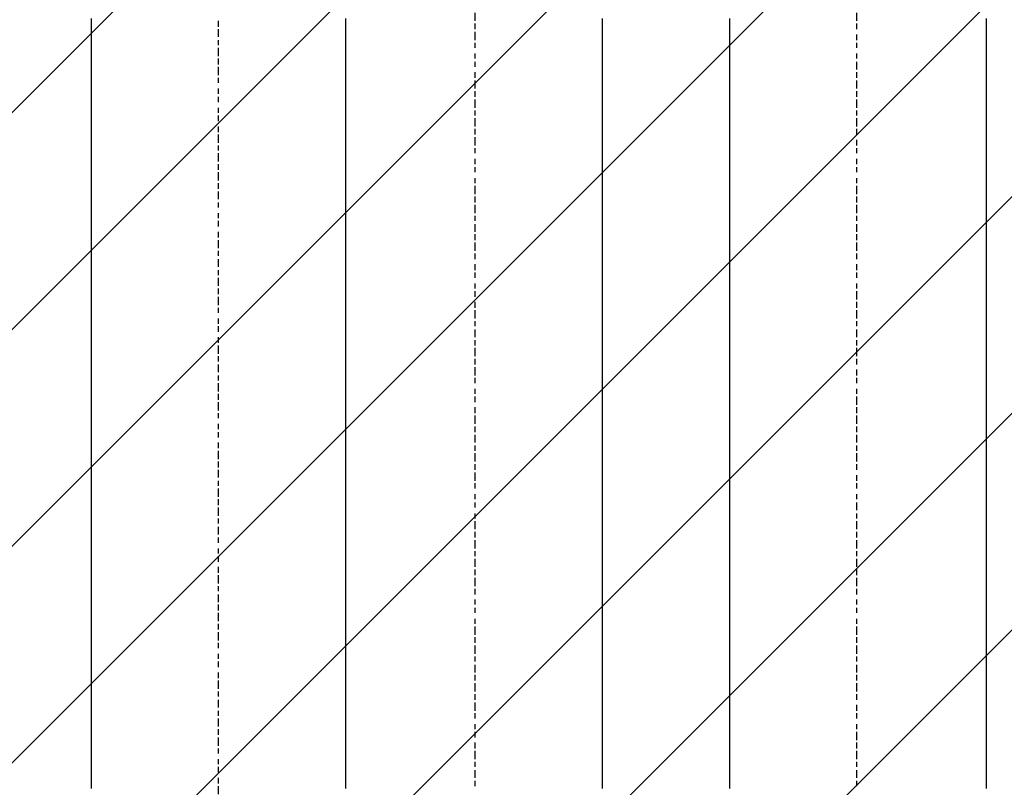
# Model space of a CAD drawing. Extents: x 997 to 109698, y 921 to 94021.
# Tile 646 of 656: x 26924 to 28466, y 54612 to 55814. Entities that reach past the tile are written whole.
import ezdxf

# ---------------------------------------------------------------- set-up
doc = ezdxf.new("R2010")
doc.units = 0
doc.header["$MEASUREMENT"] = 0
doc.layers.add('12', color=7, linetype='CONTINUOUS')
doc.layers.add('28', color=7, linetype='CONTINUOUS')

msp = doc.modelspace()

# ---------------------------------------------------------------- linework, layer by layer
at = {"layer": '12', "color": 1}
for p, q in [((27637.630503, 55811.563401), (27637.630503, 55824.563401)), ((28234.630503, 55824.563401), (28234.630503, 55811.563401)), ((27235.630503, 55802.563401), (27235.630503, 55811.563401)), ((27637.630503, 55798.563401), (27637.630503, 55807.563401)), ((28234.630503, 55807.563401), (28234.630503, 55798.563401)), ((27235.630503, 55786.563401), (27235.630503, 55798.563401)), ((27637.630503, 55781.563401), (27637.630503, 55794.563401)), ((28234.630503, 55790.563401), (28234.630503, 55781.563401)), ((27235.630503, 55773.563401), (27235.630503, 55781.563401)), ((27637.630503, 55769.563401), (27637.630503, 55777.563401)), ((28234.630503, 55777.563401), (28234.630503, 55769.563401)), ((27235.630503, 55756.563401), (27235.630503, 55769.563401)), ((27637.630503, 55752.563401), (27637.630503, 55760.563401)), ((28234.630503, 55760.563401), (28234.630503, 55752.563401)), ((27235.630503, 55743.563401), (27235.630503, 55752.563401)), ((27637.630503, 55739.563401), (27637.630503, 55747.563401)), ((28234.630503, 55747.563401), (28234.630503, 55735.563401)), ((27235.630503, 55726.563401), (27235.630503, 55739.563401)), ((27637.630503, 55722.563401), (27637.630503, 55731.563401)), ((28234.630503, 55731.563401), (28234.630503, 55722.563401)), ((27235.630503, 55714.563401), (27235.630503, 55722.563401)), ((27637.630503, 55705.563401), (27637.630503, 55718.563401)), ((28234.630503, 55718.563401), (28234.630503, 55705.563401)), ((27235.630503, 55697.563401), (27235.630503, 55705.563401)), ((27637.630503, 55692.563401), (27637.630503, 55701.563401)), ((28234.630503, 55701.563401), (28234.630503, 55692.563401)), ((27235.630503, 55684.563401), (27235.630503, 55692.563401)), ((27637.630503, 55675.563401), (27637.630503, 55688.563401)), ((28234.630503, 55688.563401), (28234.630503, 55675.563401)), ((27235.630503, 55667.563401), (27235.630503, 55675.563401)), ((27235.630503, 55654.563401), (27235.630503, 55663.563401)), ((27637.630503, 55663.563401), (27637.630503, 55671.563401)), ((28234.630503, 55671.563401), (28234.630503, 55663.563401)), ((27637.630503, 55646.563401), (27637.630503, 55659.563401)), ((28234.630503, 55659.563401), (28234.630503, 55646.563401)), ((27235.630503, 55637.563401), (27235.630503, 55646.563401)), ((27235.630503, 55620.563401), (27235.630503, 55633.563401)), ((27637.630503, 55633.563401), (27637.630503, 55642.563401)), ((28234.630503, 55642.563401), (28234.630503, 55633.563401)), ((27637.630503, 55616.563401), (27637.630503, 55629.563401)), ((28234.630503, 55625.563401), (28234.630503, 55616.563401)), ((27235.630503, 55608.563401), (27235.630503, 55616.563401)), ((27235.630503, 55591.563401), (27235.630503, 55604.563401)), ((27637.630503, 55604.563401), (27637.630503, 55612.563401)), ((28234.630503, 55612.563401), (28234.630503, 55604.563401)), ((27235.630503, 55578.563401), (27235.630503, 55587.563401)), ((27637.630503, 55587.563401), (27637.630503, 55595.563401)), ((28234.630503, 55595.563401), (28234.630503, 55587.563401)), ((27235.630503, 55561.563401), (27235.630503, 55574.563401)), ((27637.630503, 55574.563401), (27637.630503, 55582.563401)), ((28234.630503, 55582.563401), (28234.630503, 55574.563401)), ((27235.630503, 55548.563401), (27235.630503, 55557.563401)), ((27637.630503, 55557.563401), (27637.630503, 55565.563401)), ((28234.630503, 55565.563401), (28234.630503, 55557.563401)), ((27235.630503, 55532.563401), (27235.630503, 55544.563401)), ((27637.630503, 55540.563401), (27637.630503, 55553.563401)), ((28234.630503, 55553.563401), (28234.630503, 55540.563401)), ((27235.630503, 55519.563401), (27235.630503, 55527.563401)), ((27637.630503, 55527.563401), (27637.630503, 55536.563401)), ((28234.630503, 55536.563401), (28234.630503, 55527.563401)), ((27235.630503, 55502.563401), (27235.630503, 55510.563401)), ((27637.630503, 55510.563401), (27637.630503, 55523.563401)), ((28234.630503, 55523.563401), (28234.630503, 55510.563401)), ((27235.630503, 55489.563401), (27235.630503, 55498.563401)), ((27637.630503, 55498.563401), (27637.630503, 55506.563401)), ((28234.630503, 55506.563401), (28234.630503, 55498.563401)), ((27235.630503, 55472.563401), (27235.630503, 55481.563401)), ((27637.630503, 55481.563401), (27637.630503, 55493.563401)), ((28234.630503, 55493.563401), (28234.630503, 55481.563401)), ((27235.630503, 55455.563401), (27235.630503, 55468.563401)), ((27637.630503, 55468.563401), (27637.630503, 55477.563401)), ((27637.630503, 55451.563401), (27637.630503, 55464.563401)), ((28234.630503, 55477.563401), (28234.630503, 55468.563401)), ((28234.630503, 55464.563401), (28234.630503, 55451.563401)), ((27235.630503, 55443.563401), (27235.630503, 55451.563401)), ((27637.630503, 55438.563401), (27637.630503, 55447.563401)), ((28234.630503, 55447.563401), (28234.630503, 55438.563401)), ((27235.630503, 55426.563401), (27235.630503, 55438.563401)), ((27235.630503, 55413.563401), (27235.630503, 55421.563401)), ((27637.630503, 55421.563401), (27637.630503, 55430.563401)), ((27637.630503, 55409.563401), (27637.630503, 55417.563401)), ((28234.630503, 55430.563401), (28234.630503, 55421.563401)), ((28234.630503, 55417.563401), (28234.630503, 55409.563401)), ((27235.630503, 55396.563401), (27235.630503, 55409.563401)), ((27235.630503, 55383.563401), (27235.630503, 55392.563401)), ((27637.630503, 55392.563401), (27637.630503, 55400.563401)), ((27637.630503, 55379.563401), (27637.630503, 55388.563401)), ((28234.630503, 55400.563401), (28234.630503, 55392.563401)), ((28234.630503, 55388.563401), (28234.630503, 55375.563401)), ((27235.630503, 55366.563401), (27235.630503, 55379.563401)), ((27637.630503, 55362.563401), (27637.630503, 55371.563401)), ((28234.630503, 55371.563401), (28234.630503, 55362.563401)), ((27235.630503, 55354.563401), (27235.630503, 55362.563401)), ((27637.630503, 55345.563401), (27637.630503, 55358.563401)), ((28234.630503, 55358.563401), (28234.630503, 55345.563401)), ((27235.630503, 55337.563401), (27235.630503, 55345.563401)), ((27637.630503, 55333.563401), (27637.630503, 55341.563401)), ((28234.630503, 55341.563401), (28234.630503, 55333.563401)), ((27235.630503, 55324.563401), (27235.630503, 55333.563401)), ((27637.630503, 55316.563401), (27637.630503, 55328.563401)), ((28234.630503, 55328.563401), (28234.630503, 55316.563401)), ((27235.630503, 55307.563401), (27235.630503, 55316.563401)), ((27637.630503, 55303.563401), (27637.630503, 55311.563401)), ((28234.630503, 55311.563401), (28234.630503, 55303.563401)), ((27235.630503, 55290.563401), (27235.630503, 55303.563401)), ((27637.630503, 55286.563401), (27637.630503, 55299.563401)), ((28234.630503, 55299.563401), (28234.630503, 55286.563401)), ((27235.630503, 55278.563401), (27235.630503, 55286.563401)), ((27637.630503, 55273.563401), (27637.630503, 55282.563401)), ((28234.630503, 55282.563401), (28234.630503, 55273.563401)), ((27235.630503, 55261.563401), (27235.630503, 55273.563401)), ((27637.630503, 55256.563401), (27637.630503, 55269.563401)), ((28234.630503, 55265.563401), (28234.630503, 55256.563401)), ((27235.630503, 55248.563401), (27235.630503, 55256.563401)), ((27637.630503, 55244.563401), (27637.630503, 55252.563401)), ((28234.630503, 55252.563401), (28234.630503, 55244.563401)), ((27235.630503, 55231.563401), (27235.630503, 55244.563401)), ((27637.630503, 55227.563401), (27637.630503, 55235.563401)), ((28234.630503, 55235.563401), (28234.630503, 55227.563401)), ((27235.630503, 55218.563401), (27235.630503, 55227.563401)), ((27637.630503, 55214.563401), (27637.630503, 55223.563401)), ((28234.630503, 55223.563401), (28234.630503, 55210.563401)), ((27235.630503, 55201.563401), (27235.630503, 55214.563401)), ((27637.630503, 55197.563401), (27637.630503, 55206.563401)), ((28234.630503, 55206.563401), (28234.630503, 55197.563401)), ((27235.630503, 55189.563401), (27235.630503, 55197.563401)), ((27637.630503, 55180.563401), (27637.630503, 55193.563401)), ((28234.630503, 55193.563401), (28234.630503, 55180.563401)), ((27235.630503, 55172.563401), (27235.630503, 55180.563401)), ((27637.630503, 55167.563401), (27637.630503, 55176.563401)), ((28234.630503, 55176.563401), (28234.630503, 55167.563401)), ((27235.630503, 55159.563401), (27235.630503, 55167.563401)), ((27637.630503, 55151.563401), (27637.630503, 55163.563401)), ((28234.630503, 55163.563401), (28234.630503, 55151.563401)), ((27235.630503, 55142.563401), (27235.630503, 55151.563401)), ((27637.630503, 55138.563401), (27637.630503, 55146.563401)), ((28234.630503, 55146.563401), (28234.630503, 55138.563401)), ((27235.630503, 55125.563401), (27235.630503, 55138.563401)), ((27637.630503, 55121.563401), (27637.630503, 55134.563401)), ((28234.630503, 55134.563401), (28234.630503, 55121.563401)), ((27235.630503, 55112.563401), (27235.630503, 55121.563401)), ((27235.630503, 55096.563401), (27235.630503, 55108.563401)), ((27637.630503, 55108.563401), (27637.630503, 55117.563401)), ((28234.630503, 55117.563401), (28234.630503, 55108.563401)), ((27637.630503, 55091.563401), (27637.630503, 55104.563401)), ((28234.630503, 55100.563401), (28234.630503, 55091.563401)), ((27235.630503, 55083.563401), (27235.630503, 55091.563401)), ((27235.630503, 55066.563401), (27235.630503, 55079.563401)), ((27637.630503, 55079.563401), (27637.630503, 55087.563401)), ((28234.630503, 55087.563401), (28234.630503, 55079.563401)), ((27235.630503, 55053.563401), (27235.630503, 55062.563401)), ((27637.630503, 55062.563401), (27637.630503, 55070.563401)), ((28234.630503, 55070.563401), (28234.630503, 55062.563401)), ((27235.630503, 55036.563401), (27235.630503, 55049.563401)), ((27637.630503, 55049.563401), (27637.630503, 55057.563401)), ((28234.630503, 55057.563401), (28234.630503, 55045.563401)), ((27235.630503, 55024.563401), (27235.630503, 55032.563401)), ((27637.630503, 55032.563401), (27637.630503, 55040.563401)), ((28234.630503, 55040.563401), (28234.630503, 55032.563401)), ((27235.630503, 55007.563401), (27235.630503, 55019.563401)), ((27637.630503, 55015.563401), (27637.630503, 55028.563401)), ((28234.630503, 55028.563401), (28234.630503, 55015.563401)), ((27235.630503, 54994.563401), (27235.630503, 55002.563401)), ((27637.630503, 55002.563401), (27637.630503, 55011.563401)), ((28234.630503, 55011.563401), (28234.630503, 55002.563401)), ((27235.630503, 54977.563401), (27235.630503, 54985.563401)), ((27637.630503, 54985.563401), (27637.630503, 54998.563401)), ((28234.630503, 54998.563401), (28234.630503, 54985.563401)), ((27235.630503, 54964.563401), (27235.630503, 54973.563401)), ((27637.630503, 54973.563401), (27637.630503, 54981.563401)), ((28234.630503, 54981.563401), (28234.630503, 54973.563401)), ((27235.630503, 54947.563401), (27235.630503, 54956.563401)), ((27637.630503, 54956.563401), (27637.630503, 54969.563401)), ((28234.630503, 54969.563401), (28234.630503, 54956.563401)), ((27235.630503, 54930.563401), (27235.630503, 54943.563401)), ((27637.630503, 54943.563401), (27637.630503, 54952.563401)), ((27637.630503, 54926.563401), (27637.630503, 54939.563401)), ((28234.630503, 54952.563401), (28234.630503, 54943.563401)), ((28234.630503, 54939.563401), (28234.630503, 54926.563401)), ((27235.630503, 54918.563401), (27235.630503, 54926.563401)), ((27235.630503, 54901.563401), (27235.630503, 54913.563401)), ((27637.630503, 54913.563401), (27637.630503, 54922.563401)), ((28234.630503, 54922.563401), (28234.630503, 54913.563401)), ((27235.630503, 54888.563401), (27235.630503, 54897.563401)), ((27637.630503, 54897.563401), (27637.630503, 54905.563401)), ((27637.630503, 54884.563401), (27637.630503, 54892.563401)), ((28234.630503, 54905.563401), (28234.630503, 54897.563401)), ((28234.630503, 54892.563401), (28234.630503, 54884.563401)), ((27235.630503, 54871.563401), (27235.630503, 54884.563401)), ((27235.630503, 54858.563401), (27235.630503, 54867.563401)), ((27637.630503, 54867.563401), (27637.630503, 54875.563401)), ((27637.630503, 54850.563401), (27637.630503, 54863.563401)), ((28234.630503, 54875.563401), (28234.630503, 54867.563401)), ((28234.630503, 54863.563401), (28234.630503, 54850.563401)), ((27235.630503, 54841.563401), (27235.630503, 54854.563401)), ((27637.630503, 54837.563401), (27637.630503, 54846.563401)), ((28234.630503, 54846.563401), (28234.630503, 54837.563401)), ((27235.630503, 54829.563401), (27235.630503, 54837.563401)), ((27637.630503, 54820.563401), (27637.630503, 54833.563401)), ((28234.630503, 54833.563401), (28234.630503, 54820.563401)), ((27235.630503, 54812.563401), (27235.630503, 54820.563401)), ((27637.630503, 54808.563401), (27637.630503, 54816.563401)), ((28234.630503, 54816.563401), (28234.630503, 54808.563401)), ((27235.630503, 54799.563401), (27235.630503, 54808.563401)), ((27637.630503, 54791.563401), (27637.630503, 54803.563401)), ((28234.630503, 54803.563401), (28234.630503, 54791.563401)), ((27235.630503, 54782.563401), (27235.630503, 54791.563401)), ((27637.630503, 54778.563401), (27637.630503, 54787.563401)), ((28234.630503, 54787.563401), (28234.630503, 54778.563401)), ((27235.630503, 54765.563401), (27235.630503, 54778.563401)), ((27637.630503, 54761.563401), (27637.630503, 54774.563401)), ((28234.630503, 54774.563401), (28234.630503, 54761.563401)), ((27235.630503, 54753.563401), (27235.630503, 54761.563401)), ((27637.630503, 54748.563401), (27637.630503, 54757.563401)), ((28234.630503, 54757.563401), (28234.630503, 54748.563401)), ((27235.630503, 54736.563401), (27235.630503, 54748.563401)), ((27637.630503, 54731.563401), (27637.630503, 54744.563401)), ((28234.630503, 54740.563401), (28234.630503, 54731.563401)), ((27235.630503, 54723.563401), (27235.630503, 54731.563401)), ((27637.630503, 54719.563401), (27637.630503, 54727.563401)), ((28234.630503, 54727.563401), (28234.630503, 54719.563401)), ((27235.630503, 54706.563401), (27235.630503, 54719.563401)), ((27637.630503, 54702.563401), (27637.630503, 54710.563401)), ((28234.630503, 54710.563401), (28234.630503, 54702.563401)), ((27235.630503, 54693.563401), (27235.630503, 54702.563401)), ((27637.630503, 54689.563401), (27637.630503, 54698.563401)), ((28234.630503, 54698.563401), (28234.630503, 54685.563401)), ((27235.630503, 54676.563401), (27235.630503, 54689.563401)), ((27637.630503, 54672.563401), (27637.630503, 54681.563401)), ((28234.630503, 54681.563401), (28234.630503, 54672.563401)), ((27235.630503, 54664.563401), (27235.630503, 54672.563401)), ((27637.630503, 54655.563401), (27637.630503, 54668.563401)), ((28234.630503, 54668.563401), (28234.630503, 54655.563401)), ((27235.630503, 54647.563401), (27235.630503, 54655.563401)), ((27637.630503, 54643.563401), (27637.630503, 54651.563401)), ((28234.630503, 54651.563401), (28234.630503, 54643.563401)), ((27235.630503, 54634.563401), (27235.630503, 54643.563401)), ((27637.630503, 54626.563401), (27637.630503, 54638.563401)), ((28234.630503, 54638.563401), (28234.630503, 54626.563401)), ((27235.630503, 54617.563401), (27235.630503, 54626.563401)), ((27637.630503, 54613.563401), (27637.630503, 54621.563401)), ((28234.630503, 54621.563401), (28234.630503, 54613.563401)), ((27235.630503, 54600.563401), (27235.630503, 54613.563401))]:
    msp.add_line(p, q, dxfattribs=at)
at = {"layer": '12', "color": 5}
for p, q in [((27036.630503, 55807.563401), (27036.630503, 55815.563401)), ((27036.630503, 55798.563401), (27036.630503, 55807.563401)), ((27434.630503, 55807.563401), (27434.630503, 55815.563401)), ((27434.630503, 55798.563401), (27434.630503, 55807.563401)), ((27836.630503, 55807.563401), (27836.630503, 55815.563401)), ((27836.630503, 55798.563401), (27836.630503, 55807.563401)), ((28035.630503, 55815.563401), (28035.630503, 55807.563401)), ((28035.630503, 55807.563401), (28035.630503, 55798.563401)), ((28437.630503, 55815.563401), (28437.630503, 55807.563401)), ((28437.630503, 55807.563401), (28437.630503, 55798.563401)), ((27036.630503, 55786.563401), (27036.630503, 55798.563401)), ((27434.630503, 55786.563401), (27434.630503, 55798.563401)), ((27836.630503, 55786.563401), (27836.630503, 55798.563401)), ((28035.630503, 55798.563401), (28035.630503, 55786.563401)), ((28437.630503, 55798.563401), (28437.630503, 55786.563401)), ((27036.630503, 55777.563401), (27036.630503, 55786.563401)), ((27036.630503, 55769.563401), (27036.630503, 55777.563401)), ((27434.630503, 55777.563401), (27434.630503, 55786.563401)), ((27434.630503, 55769.563401), (27434.630503, 55777.563401)), ((27836.630503, 55777.563401), (27836.630503, 55786.563401)), ((27836.630503, 55769.563401), (27836.630503, 55777.563401)), ((28035.630503, 55786.563401), (28035.630503, 55777.563401)), ((28035.630503, 55777.563401), (28035.630503, 55769.563401)), ((28437.630503, 55786.563401), (28437.630503, 55777.563401)), ((28437.630503, 55777.563401), (28437.630503, 55769.563401)), ((27036.630503, 55756.563401), (27036.630503, 55769.563401)), ((27036.630503, 55747.563401), (27036.630503, 55756.563401)), ((27434.630503, 55756.563401), (27434.630503, 55769.563401)), ((27434.630503, 55747.563401), (27434.630503, 55756.563401)), ((27836.630503, 55756.563401), (27836.630503, 55769.563401)), ((27836.630503, 55747.563401), (27836.630503, 55756.563401)), ((28035.630503, 55769.563401), (28035.630503, 55756.563401)), ((28035.630503, 55756.563401), (28035.630503, 55747.563401)), ((28437.630503, 55769.563401), (28437.630503, 55756.563401)), ((28437.630503, 55756.563401), (28437.630503, 55747.563401)), ((27036.630503, 55739.563401), (27036.630503, 55747.563401)), ((27434.630503, 55739.563401), (27434.630503, 55747.563401)), ((27836.630503, 55739.563401), (27836.630503, 55747.563401)), ((28035.630503, 55747.563401), (28035.630503, 55739.563401)), ((28437.630503, 55747.563401), (28437.630503, 55735.563401)), ((27036.630503, 55726.563401), (27036.630503, 55739.563401)), ((27036.630503, 55718.563401), (27036.630503, 55726.563401)), ((27434.630503, 55726.563401), (27434.630503, 55739.563401)), ((27434.630503, 55718.563401), (27434.630503, 55726.563401)), ((27836.630503, 55726.563401), (27836.630503, 55739.563401)), ((27836.630503, 55718.563401), (27836.630503, 55726.563401)), ((28035.630503, 55739.563401), (28035.630503, 55726.563401)), ((28035.630503, 55726.563401), (28035.630503, 55718.563401)), ((28437.630503, 55735.563401), (28437.630503, 55726.563401)), ((28437.630503, 55726.563401), (28437.630503, 55718.563401)), ((27036.630503, 55709.563401), (27036.630503, 55718.563401)), ((27434.630503, 55705.563401), (27434.630503, 55718.563401)), ((27836.630503, 55705.563401), (27836.630503, 55718.563401)), ((28035.630503, 55718.563401), (28035.630503, 55705.563401)), ((28437.630503, 55718.563401), (28437.630503, 55705.563401)), ((27036.630503, 55697.563401), (27036.630503, 55709.563401)), ((27036.630503, 55688.563401), (27036.630503, 55697.563401)), ((27434.630503, 55697.563401), (27434.630503, 55705.563401)), ((27434.630503, 55688.563401), (27434.630503, 55697.563401)), ((27836.630503, 55697.563401), (27836.630503, 55705.563401)), ((27836.630503, 55688.563401), (27836.630503, 55697.563401)), ((28035.630503, 55705.563401), (28035.630503, 55697.563401)), ((28035.630503, 55697.563401), (28035.630503, 55688.563401)), ((28437.630503, 55705.563401), (28437.630503, 55697.563401)), ((28437.630503, 55697.563401), (28437.630503, 55688.563401)), ((27036.630503, 55675.563401), (27036.630503, 55688.563401)), ((27434.630503, 55675.563401), (27434.630503, 55688.563401)), ((27836.630503, 55675.563401), (27836.630503, 55688.563401)), ((28035.630503, 55688.563401), (28035.630503, 55675.563401)), ((28437.630503, 55688.563401), (28437.630503, 55675.563401)), ((27036.630503, 55667.563401), (27036.630503, 55675.563401)), ((27036.630503, 55659.563401), (27036.630503, 55667.563401)), ((27434.630503, 55667.563401), (27434.630503, 55675.563401)), ((27434.630503, 55659.563401), (27434.630503, 55667.563401)), ((27836.630503, 55667.563401), (27836.630503, 55675.563401)), ((27836.630503, 55659.563401), (27836.630503, 55667.563401)), ((28035.630503, 55675.563401), (28035.630503, 55667.563401)), ((28035.630503, 55667.563401), (28035.630503, 55659.563401)), ((28437.630503, 55675.563401), (28437.630503, 55667.563401)), ((28437.630503, 55667.563401), (28437.630503, 55659.563401)), ((27036.630503, 55646.563401), (27036.630503, 55659.563401)), ((27434.630503, 55646.563401), (27434.630503, 55659.563401)), ((27836.630503, 55646.563401), (27836.630503, 55659.563401)), ((28035.630503, 55659.563401), (28035.630503, 55646.563401)), ((28437.630503, 55659.563401), (28437.630503, 55646.563401)), ((27036.630503, 55637.563401), (27036.630503, 55646.563401)), ((27036.630503, 55629.563401), (27036.630503, 55637.563401)), ((27434.630503, 55637.563401), (27434.630503, 55646.563401)), ((27434.630503, 55629.563401), (27434.630503, 55637.563401)), ((27836.630503, 55637.563401), (27836.630503, 55646.563401)), ((27836.630503, 55629.563401), (27836.630503, 55637.563401)), ((28035.630503, 55646.563401), (28035.630503, 55637.563401)), ((28035.630503, 55637.563401), (28035.630503, 55629.563401)), ((28437.630503, 55646.563401), (28437.630503, 55637.563401)), ((28437.630503, 55637.563401), (28437.630503, 55625.563401)), ((27036.630503, 55616.563401), (27036.630503, 55629.563401)), ((27434.630503, 55616.563401), (27434.630503, 55629.563401)), ((27836.630503, 55616.563401), (27836.630503, 55629.563401)), ((28035.630503, 55629.563401), (28035.630503, 55616.563401)), ((28437.630503, 55625.563401), (28437.630503, 55616.563401)), ((27036.630503, 55608.563401), (27036.630503, 55616.563401)), ((27036.630503, 55599.563401), (27036.630503, 55608.563401)), ((27434.630503, 55608.563401), (27434.630503, 55616.563401)), ((27434.630503, 55595.563401), (27434.630503, 55608.563401)), ((27836.630503, 55608.563401), (27836.630503, 55616.563401)), ((27836.630503, 55595.563401), (27836.630503, 55608.563401)), ((28035.630503, 55616.563401), (28035.630503, 55608.563401)), ((28035.630503, 55608.563401), (28035.630503, 55595.563401)), ((28437.630503, 55616.563401), (28437.630503, 55608.563401)), ((28437.630503, 55608.563401), (28437.630503, 55595.563401)), ((27036.630503, 55587.563401), (27036.630503, 55599.563401)), ((27036.630503, 55578.563401), (27036.630503, 55587.563401)), ((27434.630503, 55587.563401), (27434.630503, 55595.563401)), ((27434.630503, 55578.563401), (27434.630503, 55587.563401)), ((27836.630503, 55587.563401), (27836.630503, 55595.563401)), ((27836.630503, 55578.563401), (27836.630503, 55587.563401)), ((28035.630503, 55595.563401), (28035.630503, 55587.563401)), ((28035.630503, 55587.563401), (28035.630503, 55578.563401)), ((28437.630503, 55595.563401), (28437.630503, 55587.563401)), ((28437.630503, 55587.563401), (28437.630503, 55578.563401)), ((27036.630503, 55565.563401), (27036.630503, 55578.563401)), ((27434.630503, 55565.563401), (27434.630503, 55578.563401)), ((27836.630503, 55565.563401), (27836.630503, 55578.563401)), ((28035.630503, 55578.563401), (28035.630503, 55565.563401)), ((28437.630503, 55578.563401), (28437.630503, 55565.563401)), ((27036.630503, 55557.563401), (27036.630503, 55565.563401)), ((27036.630503, 55548.563401), (27036.630503, 55557.563401)), ((27434.630503, 55557.563401), (27434.630503, 55565.563401)), ((27434.630503, 55548.563401), (27434.630503, 55557.563401)), ((27836.630503, 55557.563401), (27836.630503, 55565.563401)), ((27836.630503, 55548.563401), (27836.630503, 55557.563401)), ((28035.630503, 55565.563401), (28035.630503, 55557.563401)), ((28035.630503, 55557.563401), (28035.630503, 55548.563401)), ((28437.630503, 55565.563401), (28437.630503, 55557.563401)), ((28437.630503, 55557.563401), (28437.630503, 55548.563401)), ((27036.630503, 55536.563401), (27036.630503, 55548.563401)), ((27434.630503, 55536.563401), (27434.630503, 55548.563401)), ((27836.630503, 55536.563401), (27836.630503, 55548.563401)), ((28035.630503, 55548.563401), (28035.630503, 55536.563401)), ((28437.630503, 55548.563401), (28437.630503, 55536.563401)), ((27036.630503, 55527.563401), (27036.630503, 55536.563401)), ((27036.630503, 55519.563401), (27036.630503, 55527.563401)), ((27434.630503, 55527.563401), (27434.630503, 55536.563401)), ((27434.630503, 55519.563401), (27434.630503, 55527.563401)), ((27836.630503, 55527.563401), (27836.630503, 55536.563401)), ((27836.630503, 55519.563401), (27836.630503, 55527.563401)), ((28035.630503, 55536.563401), (28035.630503, 55527.563401)), ((28035.630503, 55527.563401), (28035.630503, 55519.563401)), ((28437.630503, 55536.563401), (28437.630503, 55527.563401)), ((28437.630503, 55527.563401), (28437.630503, 55515.563401)), ((27036.630503, 55506.563401), (27036.630503, 55519.563401)), ((27434.630503, 55506.563401), (27434.630503, 55519.563401)), ((27836.630503, 55506.563401), (27836.630503, 55519.563401)), ((28035.630503, 55519.563401), (28035.630503, 55506.563401)), ((28437.630503, 55515.563401), (28437.630503, 55506.563401)), ((27036.630503, 55498.563401), (27036.630503, 55506.563401)), ((27036.630503, 55489.563401), (27036.630503, 55498.563401)), ((27434.630503, 55498.563401), (27434.630503, 55506.563401)), ((27434.630503, 55489.563401), (27434.630503, 55498.563401)), ((27836.630503, 55498.563401), (27836.630503, 55506.563401)), ((27836.630503, 55485.563401), (27836.630503, 55498.563401)), ((28035.630503, 55506.563401), (28035.630503, 55498.563401)), ((28035.630503, 55498.563401), (28035.630503, 55485.563401)), ((28437.630503, 55506.563401), (28437.630503, 55498.563401)), ((28437.630503, 55498.563401), (28437.630503, 55485.563401)), ((27036.630503, 55477.563401), (27036.630503, 55489.563401)), ((27434.630503, 55477.563401), (27434.630503, 55489.563401)), ((27836.630503, 55477.563401), (27836.630503, 55485.563401)), ((28035.630503, 55485.563401), (28035.630503, 55477.563401)), ((28437.630503, 55485.563401), (28437.630503, 55477.563401)), ((27036.630503, 55468.563401), (27036.630503, 55477.563401)), ((27036.630503, 55455.563401), (27036.630503, 55468.563401)), ((27434.630503, 55468.563401), (27434.630503, 55477.563401)), ((27434.630503, 55455.563401), (27434.630503, 55468.563401)), ((27836.630503, 55468.563401), (27836.630503, 55477.563401)), ((27836.630503, 55455.563401), (27836.630503, 55468.563401)), ((28035.630503, 55477.563401), (28035.630503, 55468.563401)), ((28035.630503, 55468.563401), (28035.630503, 55455.563401)), ((28437.630503, 55477.563401), (28437.630503, 55468.563401)), ((28437.630503, 55468.563401), (28437.630503, 55455.563401)), ((27036.630503, 55447.563401), (27036.630503, 55455.563401)), ((27036.630503, 55438.563401), (27036.630503, 55447.563401)), ((27434.630503, 55447.563401), (27434.630503, 55455.563401)), ((27434.630503, 55438.563401), (27434.630503, 55447.563401)), ((27836.630503, 55447.563401), (27836.630503, 55455.563401)), ((27836.630503, 55438.563401), (27836.630503, 55447.563401)), ((28035.630503, 55455.563401), (28035.630503, 55447.563401)), ((28035.630503, 55447.563401), (28035.630503, 55438.563401)), ((28437.630503, 55455.563401), (28437.630503, 55447.563401)), ((28437.630503, 55447.563401), (28437.630503, 55438.563401)), ((27036.630503, 55426.563401), (27036.630503, 55438.563401)), ((27434.630503, 55426.563401), (27434.630503, 55438.563401)), ((27836.630503, 55426.563401), (27836.630503, 55438.563401)), ((28035.630503, 55438.563401), (28035.630503, 55426.563401)), ((28437.630503, 55438.563401), (28437.630503, 55426.563401)), ((27036.630503, 55417.563401), (27036.630503, 55426.563401)), ((27036.630503, 55409.563401), (27036.630503, 55417.563401)), ((27434.630503, 55417.563401), (27434.630503, 55426.563401)), ((27434.630503, 55409.563401), (27434.630503, 55417.563401)), ((27836.630503, 55417.563401), (27836.630503, 55426.563401)), ((27836.630503, 55409.563401), (27836.630503, 55417.563401)), ((28035.630503, 55426.563401), (28035.630503, 55417.563401)), ((28035.630503, 55417.563401), (28035.630503, 55409.563401)), ((28437.630503, 55426.563401), (28437.630503, 55417.563401)), ((28437.630503, 55417.563401), (28437.630503, 55409.563401)), ((27036.630503, 55396.563401), (27036.630503, 55409.563401)), ((27434.630503, 55396.563401), (27434.630503, 55409.563401)), ((27836.630503, 55396.563401), (27836.630503, 55409.563401)), ((28035.630503, 55409.563401), (28035.630503, 55396.563401)), ((28437.630503, 55409.563401), (28437.630503, 55396.563401)), ((27036.630503, 55388.563401), (27036.630503, 55396.563401)), ((27036.630503, 55379.563401), (27036.630503, 55388.563401)), ((27434.630503, 55388.563401), (27434.630503, 55396.563401)), ((27434.630503, 55379.563401), (27434.630503, 55388.563401)), ((27836.630503, 55388.563401), (27836.630503, 55396.563401)), ((27836.630503, 55375.563401), (27836.630503, 55388.563401)), ((28035.630503, 55396.563401), (28035.630503, 55388.563401)), ((28035.630503, 55388.563401), (28035.630503, 55375.563401)), ((28437.630503, 55396.563401), (28437.630503, 55388.563401)), ((28437.630503, 55388.563401), (28437.630503, 55375.563401)), ((27036.630503, 55366.563401), (27036.630503, 55379.563401)), ((27434.630503, 55366.563401), (27434.630503, 55379.563401)), ((27836.630503, 55366.563401), (27836.630503, 55375.563401)), ((28035.630503, 55375.563401), (28035.630503, 55366.563401)), ((28437.630503, 55375.563401), (28437.630503, 55366.563401)), ((27036.630503, 55358.563401), (27036.630503, 55366.563401)), ((27036.630503, 55345.563401), (27036.630503, 55358.563401)), ((27434.630503, 55358.563401), (27434.630503, 55366.563401)), ((27434.630503, 55345.563401), (27434.630503, 55358.563401)), ((27836.630503, 55358.563401), (27836.630503, 55366.563401)), ((27836.630503, 55345.563401), (27836.630503, 55358.563401)), ((28035.630503, 55366.563401), (28035.630503, 55358.563401)), ((28035.630503, 55358.563401), (28035.630503, 55345.563401)), ((28437.630503, 55366.563401), (28437.630503, 55358.563401)), ((28437.630503, 55358.563401), (28437.630503, 55345.563401)), ((27036.630503, 55337.563401), (27036.630503, 55345.563401)), ((27434.630503, 55337.563401), (27434.630503, 55345.563401)), ((27836.630503, 55337.563401), (27836.630503, 55345.563401)), ((28035.630503, 55345.563401), (28035.630503, 55337.563401)), ((28437.630503, 55345.563401), (28437.630503, 55337.563401)), ((27036.630503, 55328.563401), (27036.630503, 55337.563401)), ((27036.630503, 55316.563401), (27036.630503, 55328.563401)), ((27434.630503, 55328.563401), (27434.630503, 55337.563401)), ((27434.630503, 55316.563401), (27434.630503, 55328.563401)), ((27836.630503, 55328.563401), (27836.630503, 55337.563401)), ((27836.630503, 55316.563401), (27836.630503, 55328.563401)), ((28035.630503, 55337.563401), (28035.630503, 55328.563401)), ((28035.630503, 55328.563401), (28035.630503, 55316.563401)), ((28437.630503, 55337.563401), (28437.630503, 55328.563401)), ((28437.630503, 55328.563401), (28437.630503, 55316.563401)), ((27036.630503, 55307.563401), (27036.630503, 55316.563401)), ((27434.630503, 55307.563401), (27434.630503, 55316.563401)), ((27836.630503, 55307.563401), (27836.630503, 55316.563401)), ((28035.630503, 55316.563401), (28035.630503, 55307.563401)), ((28437.630503, 55316.563401), (28437.630503, 55307.563401)), ((27036.630503, 55299.563401), (27036.630503, 55307.563401)), ((27036.630503, 55286.563401), (27036.630503, 55299.563401)), ((27434.630503, 55299.563401), (27434.630503, 55307.563401)), ((27434.630503, 55286.563401), (27434.630503, 55299.563401)), ((27836.630503, 55299.563401), (27836.630503, 55307.563401)), ((27836.630503, 55286.563401), (27836.630503, 55299.563401)), ((28035.630503, 55307.563401), (28035.630503, 55299.563401)), ((28035.630503, 55299.563401), (28035.630503, 55286.563401)), ((28437.630503, 55307.563401), (28437.630503, 55299.563401)), ((28437.630503, 55299.563401), (28437.630503, 55286.563401)), ((27036.630503, 55278.563401), (27036.630503, 55286.563401)), ((27036.630503, 55269.563401), (27036.630503, 55278.563401)), ((27434.630503, 55278.563401), (27434.630503, 55286.563401)), ((27434.630503, 55269.563401), (27434.630503, 55278.563401)), ((27836.630503, 55278.563401), (27836.630503, 55286.563401)), ((27836.630503, 55269.563401), (27836.630503, 55278.563401)), ((28035.630503, 55286.563401), (28035.630503, 55278.563401)), ((28035.630503, 55278.563401), (28035.630503, 55265.563401)), ((28437.630503, 55286.563401), (28437.630503, 55278.563401)), ((28437.630503, 55278.563401), (28437.630503, 55265.563401)), ((27036.630503, 55256.563401), (27036.630503, 55269.563401)), ((27434.630503, 55256.563401), (27434.630503, 55269.563401)), ((27836.630503, 55256.563401), (27836.630503, 55269.563401)), ((28035.630503, 55265.563401), (28035.630503, 55256.563401)), ((28437.630503, 55265.563401), (28437.630503, 55256.563401)), ((27036.630503, 55248.563401), (27036.630503, 55256.563401)), ((27036.630503, 55235.563401), (27036.630503, 55248.563401)), ((27434.630503, 55248.563401), (27434.630503, 55256.563401)), ((27434.630503, 55235.563401), (27434.630503, 55248.563401)), ((27836.630503, 55248.563401), (27836.630503, 55256.563401)), ((27836.630503, 55235.563401), (27836.630503, 55248.563401)), ((28035.630503, 55256.563401), (28035.630503, 55248.563401)), ((28035.630503, 55248.563401), (28035.630503, 55235.563401)), ((28437.630503, 55256.563401), (28437.630503, 55248.563401)), ((28437.630503, 55248.563401), (28437.630503, 55235.563401)), ((27036.630503, 55227.563401), (27036.630503, 55235.563401)), ((27434.630503, 55227.563401), (27434.630503, 55235.563401)), ((27836.630503, 55227.563401), (27836.630503, 55235.563401)), ((28035.630503, 55235.563401), (28035.630503, 55227.563401)), ((28437.630503, 55235.563401), (28437.630503, 55227.563401)), ((27036.630503, 55218.563401), (27036.630503, 55227.563401)), ((27036.630503, 55206.563401), (27036.630503, 55218.563401)), ((27434.630503, 55218.563401), (27434.630503, 55227.563401)), ((27434.630503, 55206.563401), (27434.630503, 55218.563401)), ((27836.630503, 55218.563401), (27836.630503, 55227.563401)), ((27836.630503, 55206.563401), (27836.630503, 55218.563401)), ((28035.630503, 55227.563401), (28035.630503, 55218.563401)), ((28035.630503, 55218.563401), (28035.630503, 55206.563401)), ((28437.630503, 55227.563401), (28437.630503, 55218.563401)), ((28437.630503, 55218.563401), (28437.630503, 55206.563401)), ((27036.630503, 55197.563401), (27036.630503, 55206.563401)), ((27434.630503, 55197.563401), (27434.630503, 55206.563401)), ((27836.630503, 55197.563401), (27836.630503, 55206.563401)), ((28035.630503, 55206.563401), (28035.630503, 55197.563401)), ((28437.630503, 55206.563401), (28437.630503, 55197.563401)), ((27036.630503, 55189.563401), (27036.630503, 55197.563401)), ((27036.630503, 55176.563401), (27036.630503, 55189.563401)), ((27434.630503, 55189.563401), (27434.630503, 55197.563401)), ((27434.630503, 55176.563401), (27434.630503, 55189.563401)), ((27836.630503, 55189.563401), (27836.630503, 55197.563401)), ((27836.630503, 55176.563401), (27836.630503, 55189.563401)), ((28035.630503, 55197.563401), (28035.630503, 55189.563401)), ((28035.630503, 55189.563401), (28035.630503, 55176.563401)), ((28437.630503, 55197.563401), (28437.630503, 55189.563401)), ((28437.630503, 55189.563401), (28437.630503, 55176.563401)), ((27036.630503, 55167.563401), (27036.630503, 55176.563401)), ((27434.630503, 55167.563401), (27434.630503, 55176.563401)), ((27836.630503, 55167.563401), (27836.630503, 55176.563401)), ((28035.630503, 55176.563401), (28035.630503, 55167.563401)), ((28437.630503, 55176.563401), (28437.630503, 55167.563401)), ((27036.630503, 55159.563401), (27036.630503, 55167.563401)), ((27036.630503, 55146.563401), (27036.630503, 55159.563401)), ((27434.630503, 55159.563401), (27434.630503, 55167.563401)), ((27434.630503, 55146.563401), (27434.630503, 55159.563401)), ((27836.630503, 55159.563401), (27836.630503, 55167.563401)), ((27836.630503, 55146.563401), (27836.630503, 55159.563401)), ((28035.630503, 55167.563401), (28035.630503, 55155.563401)), ((28035.630503, 55155.563401), (28035.630503, 55146.563401)), ((28437.630503, 55167.563401), (28437.630503, 55155.563401)), ((28437.630503, 55155.563401), (28437.630503, 55146.563401)), ((27036.630503, 55138.563401), (27036.630503, 55146.563401)), ((27434.630503, 55138.563401), (27434.630503, 55146.563401)), ((27836.630503, 55138.563401), (27836.630503, 55146.563401)), ((28035.630503, 55146.563401), (28035.630503, 55138.563401)), ((28437.630503, 55146.563401), (28437.630503, 55138.563401)), ((27036.630503, 55129.563401), (27036.630503, 55138.563401)), ((27036.630503, 55117.563401), (27036.630503, 55129.563401)), ((27434.630503, 55125.563401), (27434.630503, 55138.563401)), ((27434.630503, 55117.563401), (27434.630503, 55125.563401)), ((27836.630503, 55125.563401), (27836.630503, 55138.563401)), ((27836.630503, 55117.563401), (27836.630503, 55125.563401)), ((28035.630503, 55138.563401), (28035.630503, 55125.563401)), ((28035.630503, 55125.563401), (28035.630503, 55117.563401)), ((28437.630503, 55138.563401), (28437.630503, 55125.563401)), ((28437.630503, 55125.563401), (28437.630503, 55117.563401)), ((27036.630503, 55108.563401), (27036.630503, 55117.563401)), ((27036.630503, 55096.563401), (27036.630503, 55108.563401)), ((27434.630503, 55108.563401), (27434.630503, 55117.563401)), ((27434.630503, 55096.563401), (27434.630503, 55108.563401)), ((27836.630503, 55108.563401), (27836.630503, 55117.563401)), ((27836.630503, 55096.563401), (27836.630503, 55108.563401)), ((28035.630503, 55117.563401), (28035.630503, 55108.563401)), ((28035.630503, 55108.563401), (28035.630503, 55096.563401)), ((28437.630503, 55117.563401), (28437.630503, 55108.563401)), ((28437.630503, 55108.563401), (28437.630503, 55096.563401)), ((27036.630503, 55087.563401), (27036.630503, 55096.563401)), ((27434.630503, 55087.563401), (27434.630503, 55096.563401)), ((27836.630503, 55087.563401), (27836.630503, 55096.563401)), ((28035.630503, 55096.563401), (28035.630503, 55087.563401)), ((28437.630503, 55096.563401), (28437.630503, 55087.563401)), ((27036.630503, 55079.563401), (27036.630503, 55087.563401)), ((27036.630503, 55066.563401), (27036.630503, 55079.563401)), ((27434.630503, 55079.563401), (27434.630503, 55087.563401)), ((27434.630503, 55066.563401), (27434.630503, 55079.563401)), ((27836.630503, 55079.563401), (27836.630503, 55087.563401)), ((27836.630503, 55066.563401), (27836.630503, 55079.563401)), ((28035.630503, 55087.563401), (28035.630503, 55079.563401)), ((28035.630503, 55079.563401), (28035.630503, 55066.563401)), ((28437.630503, 55087.563401), (28437.630503, 55079.563401)), ((28437.630503, 55079.563401), (28437.630503, 55066.563401)), ((27036.630503, 55057.563401), (27036.630503, 55066.563401)), ((27434.630503, 55057.563401), (27434.630503, 55066.563401)), ((27836.630503, 55057.563401), (27836.630503, 55066.563401)), ((28035.630503, 55066.563401), (28035.630503, 55057.563401)), ((28437.630503, 55066.563401), (28437.630503, 55057.563401)), ((27036.630503, 55049.563401), (27036.630503, 55057.563401)), ((27036.630503, 55036.563401), (27036.630503, 55049.563401)), ((27434.630503, 55049.563401), (27434.630503, 55057.563401)), ((27434.630503, 55036.563401), (27434.630503, 55049.563401)), ((27836.630503, 55049.563401), (27836.630503, 55057.563401)), ((27836.630503, 55036.563401), (27836.630503, 55049.563401)), ((28035.630503, 55057.563401), (28035.630503, 55049.563401)), ((28035.630503, 55049.563401), (28035.630503, 55036.563401)), ((28437.630503, 55057.563401), (28437.630503, 55045.563401)), ((27036.630503, 55028.563401), (27036.630503, 55036.563401)), ((27434.630503, 55028.563401), (27434.630503, 55036.563401)), ((27836.630503, 55028.563401), (27836.630503, 55036.563401)), ((28035.630503, 55036.563401), (28035.630503, 55028.563401)), ((28437.630503, 55045.563401), (28437.630503, 55036.563401)), ((28437.630503, 55036.563401), (28437.630503, 55028.563401)), ((27036.630503, 55019.563401), (27036.630503, 55028.563401)), ((27036.630503, 55007.563401), (27036.630503, 55019.563401)), ((27434.630503, 55015.563401), (27434.630503, 55028.563401)), ((27836.630503, 55015.563401), (27836.630503, 55028.563401)), ((28035.630503, 55028.563401), (28035.630503, 55015.563401)), ((28437.630503, 55028.563401), (28437.630503, 55015.563401)), ((27036.630503, 54998.563401), (27036.630503, 55007.563401)), ((27434.630503, 55007.563401), (27434.630503, 55015.563401)), ((27434.630503, 54998.563401), (27434.630503, 55007.563401)), ((27836.630503, 55007.563401), (27836.630503, 55015.563401)), ((27836.630503, 54998.563401), (27836.630503, 55007.563401)), ((28035.630503, 55015.563401), (28035.630503, 55007.563401)), ((28035.630503, 55007.563401), (28035.630503, 54998.563401)), ((28437.630503, 55015.563401), (28437.630503, 55007.563401)), ((28437.630503, 55007.563401), (28437.630503, 54998.563401)), ((27036.630503, 54985.563401), (27036.630503, 54998.563401)), ((27036.630503, 54977.563401), (27036.630503, 54985.563401)), ((27434.630503, 54985.563401), (27434.630503, 54998.563401)), ((27434.630503, 54977.563401), (27434.630503, 54985.563401)), ((27836.630503, 54985.563401), (27836.630503, 54998.563401)), ((27836.630503, 54977.563401), (27836.630503, 54985.563401)), ((28035.630503, 54998.563401), (28035.630503, 54985.563401)), ((28035.630503, 54985.563401), (28035.630503, 54977.563401)), ((28437.630503, 54998.563401), (28437.630503, 54985.563401)), ((28437.630503, 54985.563401), (28437.630503, 54977.563401)), ((27036.630503, 54969.563401), (27036.630503, 54977.563401)), ((27434.630503, 54969.563401), (27434.630503, 54977.563401)), ((27836.630503, 54969.563401), (27836.630503, 54977.563401)), ((28035.630503, 54977.563401), (28035.630503, 54969.563401)), ((28437.630503, 54977.563401), (28437.630503, 54969.563401)), ((27036.630503, 54956.563401), (27036.630503, 54969.563401)), ((27036.630503, 54947.563401), (27036.630503, 54956.563401)), ((27434.630503, 54956.563401), (27434.630503, 54969.563401)), ((27434.630503, 54947.563401), (27434.630503, 54956.563401)), ((27836.630503, 54956.563401), (27836.630503, 54969.563401)), ((27836.630503, 54947.563401), (27836.630503, 54956.563401)), ((28035.630503, 54969.563401), (28035.630503, 54956.563401)), ((28035.630503, 54956.563401), (28035.630503, 54947.563401)), ((28437.630503, 54969.563401), (28437.630503, 54956.563401)), ((28437.630503, 54956.563401), (28437.630503, 54947.563401)), ((27036.630503, 54939.563401), (27036.630503, 54947.563401)), ((27036.630503, 54926.563401), (27036.630503, 54939.563401)), ((27434.630503, 54939.563401), (27434.630503, 54947.563401)), ((27434.630503, 54926.563401), (27434.630503, 54939.563401)), ((27836.630503, 54939.563401), (27836.630503, 54947.563401)), ((27836.630503, 54926.563401), (27836.630503, 54939.563401)), ((28035.630503, 54947.563401), (28035.630503, 54939.563401)), ((28035.630503, 54939.563401), (28035.630503, 54926.563401)), ((28437.630503, 54947.563401), (28437.630503, 54935.563401)), ((27036.630503, 54918.563401), (27036.630503, 54926.563401)), ((27434.630503, 54918.563401), (27434.630503, 54926.563401)), ((27836.630503, 54918.563401), (27836.630503, 54926.563401)), ((28035.630503, 54926.563401), (28035.630503, 54918.563401)), ((28437.630503, 54935.563401), (28437.630503, 54926.563401)), ((28437.630503, 54926.563401), (28437.630503, 54918.563401)), ((27036.630503, 54909.563401), (27036.630503, 54918.563401)), ((27036.630503, 54897.563401), (27036.630503, 54909.563401)), ((27434.630503, 54909.563401), (27434.630503, 54918.563401)), ((27434.630503, 54897.563401), (27434.630503, 54909.563401)), ((27836.630503, 54905.563401), (27836.630503, 54918.563401)), ((28035.630503, 54918.563401), (28035.630503, 54905.563401)), ((28437.630503, 54918.563401), (28437.630503, 54905.563401)), ((27036.630503, 54888.563401), (27036.630503, 54897.563401)), ((27434.630503, 54888.563401), (27434.630503, 54897.563401)), ((27836.630503, 54897.563401), (27836.630503, 54905.563401)), ((27836.630503, 54888.563401), (27836.630503, 54897.563401)), ((28035.630503, 54905.563401), (28035.630503, 54897.563401)), ((28035.630503, 54897.563401), (28035.630503, 54888.563401)), ((28437.630503, 54905.563401), (28437.630503, 54897.563401)), ((28437.630503, 54897.563401), (28437.630503, 54888.563401)), ((27036.630503, 54875.563401), (27036.630503, 54888.563401)), ((27434.630503, 54875.563401), (27434.630503, 54888.563401)), ((27836.630503, 54875.563401), (27836.630503, 54888.563401)), ((28035.630503, 54888.563401), (28035.630503, 54875.563401)), ((28437.630503, 54888.563401), (28437.630503, 54875.563401)), ((27036.630503, 54867.563401), (27036.630503, 54875.563401)), ((27036.630503, 54858.563401), (27036.630503, 54867.563401)), ((27434.630503, 54867.563401), (27434.630503, 54875.563401)), ((27434.630503, 54858.563401), (27434.630503, 54867.563401)), ((27836.630503, 54867.563401), (27836.630503, 54875.563401)), ((27836.630503, 54858.563401), (27836.630503, 54867.563401)), ((28035.630503, 54875.563401), (28035.630503, 54867.563401)), ((28035.630503, 54867.563401), (28035.630503, 54858.563401)), ((28437.630503, 54875.563401), (28437.630503, 54867.563401)), ((28437.630503, 54867.563401), (28437.630503, 54858.563401)), ((27036.630503, 54846.563401), (27036.630503, 54858.563401)), ((27036.630503, 54837.563401), (27036.630503, 54846.563401)), ((27434.630503, 54846.563401), (27434.630503, 54858.563401)), ((27434.630503, 54837.563401), (27434.630503, 54846.563401)), ((27836.630503, 54846.563401), (27836.630503, 54858.563401)), ((27836.630503, 54837.563401), (27836.630503, 54846.563401)), ((28035.630503, 54858.563401), (28035.630503, 54846.563401)), ((28035.630503, 54846.563401), (28035.630503, 54837.563401)), ((28437.630503, 54858.563401), (28437.630503, 54846.563401)), ((28437.630503, 54846.563401), (28437.630503, 54837.563401)), ((27036.630503, 54829.563401), (27036.630503, 54837.563401)), ((27434.630503, 54829.563401), (27434.630503, 54837.563401)), ((27836.630503, 54829.563401), (27836.630503, 54837.563401)), ((28035.630503, 54837.563401), (28035.630503, 54829.563401)), ((28437.630503, 54837.563401), (28437.630503, 54829.563401)), ((27036.630503, 54816.563401), (27036.630503, 54829.563401)), ((27036.630503, 54808.563401), (27036.630503, 54816.563401)), ((27434.630503, 54816.563401), (27434.630503, 54829.563401)), ((27434.630503, 54808.563401), (27434.630503, 54816.563401)), ((27836.630503, 54816.563401), (27836.630503, 54829.563401)), ((27836.630503, 54808.563401), (27836.630503, 54816.563401)), ((28035.630503, 54829.563401), (28035.630503, 54816.563401)), ((28035.630503, 54816.563401), (28035.630503, 54808.563401)), ((28437.630503, 54829.563401), (28437.630503, 54816.563401)), ((28437.630503, 54816.563401), (28437.630503, 54808.563401)), ((27036.630503, 54799.563401), (27036.630503, 54808.563401)), ((27434.630503, 54799.563401), (27434.630503, 54808.563401)), ((27836.630503, 54795.563401), (27836.630503, 54808.563401)), ((28035.630503, 54808.563401), (28035.630503, 54795.563401)), ((28437.630503, 54808.563401), (28437.630503, 54795.563401)), ((27036.630503, 54787.563401), (27036.630503, 54799.563401)), ((27036.630503, 54778.563401), (27036.630503, 54787.563401)), ((27434.630503, 54787.563401), (27434.630503, 54799.563401)), ((27434.630503, 54778.563401), (27434.630503, 54787.563401)), ((27836.630503, 54787.563401), (27836.630503, 54795.563401)), ((27836.630503, 54778.563401), (27836.630503, 54787.563401)), ((28035.630503, 54795.563401), (28035.630503, 54787.563401)), ((28035.630503, 54787.563401), (28035.630503, 54778.563401)), ((28437.630503, 54795.563401), (28437.630503, 54787.563401)), ((28437.630503, 54787.563401), (28437.630503, 54778.563401)), ((27036.630503, 54765.563401), (27036.630503, 54778.563401)), ((27434.630503, 54765.563401), (27434.630503, 54778.563401)), ((27836.630503, 54765.563401), (27836.630503, 54778.563401)), ((28035.630503, 54778.563401), (28035.630503, 54765.563401)), ((28437.630503, 54778.563401), (28437.630503, 54765.563401)), ((27036.630503, 54757.563401), (27036.630503, 54765.563401)), ((27036.630503, 54748.563401), (27036.630503, 54757.563401)), ((27434.630503, 54757.563401), (27434.630503, 54765.563401)), ((27434.630503, 54748.563401), (27434.630503, 54757.563401)), ((27836.630503, 54757.563401), (27836.630503, 54765.563401)), ((27836.630503, 54748.563401), (27836.630503, 54757.563401)), ((28035.630503, 54765.563401), (28035.630503, 54757.563401)), ((28035.630503, 54757.563401), (28035.630503, 54748.563401)), ((28437.630503, 54765.563401), (28437.630503, 54757.563401)), ((28437.630503, 54757.563401), (28437.630503, 54748.563401)), ((27036.630503, 54736.563401), (27036.630503, 54748.563401)), ((27434.630503, 54736.563401), (27434.630503, 54748.563401)), ((27836.630503, 54736.563401), (27836.630503, 54748.563401)), ((28035.630503, 54748.563401), (28035.630503, 54736.563401)), ((28437.630503, 54748.563401), (28437.630503, 54736.563401)), ((27036.630503, 54727.563401), (27036.630503, 54736.563401)), ((27036.630503, 54719.563401), (27036.630503, 54727.563401)), ((27434.630503, 54727.563401), (27434.630503, 54736.563401)), ((27434.630503, 54719.563401), (27434.630503, 54727.563401)), ((27836.630503, 54727.563401), (27836.630503, 54736.563401)), ((27836.630503, 54719.563401), (27836.630503, 54727.563401)), ((28035.630503, 54736.563401), (28035.630503, 54727.563401)), ((28035.630503, 54727.563401), (28035.630503, 54719.563401)), ((28437.630503, 54736.563401), (28437.630503, 54727.563401)), ((28437.630503, 54727.563401), (28437.630503, 54719.563401)), ((27036.630503, 54706.563401), (27036.630503, 54719.563401)), ((27434.630503, 54706.563401), (27434.630503, 54719.563401)), ((27836.630503, 54706.563401), (27836.630503, 54719.563401)), ((28035.630503, 54719.563401), (28035.630503, 54706.563401)), ((28437.630503, 54719.563401), (28437.630503, 54706.563401)), ((27036.630503, 54698.563401), (27036.630503, 54706.563401)), ((27036.630503, 54689.563401), (27036.630503, 54698.563401)), ((27434.630503, 54698.563401), (27434.630503, 54706.563401)), ((27434.630503, 54689.563401), (27434.630503, 54698.563401)), ((27836.630503, 54698.563401), (27836.630503, 54706.563401)), ((27836.630503, 54689.563401), (27836.630503, 54698.563401)), ((28035.630503, 54706.563401), (28035.630503, 54698.563401)), ((28035.630503, 54698.563401), (28035.630503, 54685.563401)), ((28437.630503, 54706.563401), (28437.630503, 54698.563401)), ((28437.630503, 54698.563401), (28437.630503, 54685.563401)), ((27036.630503, 54676.563401), (27036.630503, 54689.563401)), ((27434.630503, 54676.563401), (27434.630503, 54689.563401)), ((27836.630503, 54676.563401), (27836.630503, 54689.563401)), ((28035.630503, 54685.563401), (28035.630503, 54676.563401)), ((28437.630503, 54685.563401), (28437.630503, 54676.563401)), ((27036.630503, 54668.563401), (27036.630503, 54676.563401)), ((27036.630503, 54655.563401), (27036.630503, 54668.563401)), ((27434.630503, 54668.563401), (27434.630503, 54676.563401)), ((27434.630503, 54655.563401), (27434.630503, 54668.563401)), ((27836.630503, 54668.563401), (27836.630503, 54676.563401)), ((27836.630503, 54655.563401), (27836.630503, 54668.563401)), ((28035.630503, 54676.563401), (28035.630503, 54668.563401)), ((28035.630503, 54668.563401), (28035.630503, 54655.563401)), ((28437.630503, 54676.563401), (28437.630503, 54668.563401)), ((28437.630503, 54668.563401), (28437.630503, 54655.563401)), ((27036.630503, 54647.563401), (27036.630503, 54655.563401)), ((27036.630503, 54638.563401), (27036.630503, 54647.563401)), ((27434.630503, 54647.563401), (27434.630503, 54655.563401)), ((27434.630503, 54638.563401), (27434.630503, 54647.563401)), ((27836.630503, 54647.563401), (27836.630503, 54655.563401)), ((27836.630503, 54638.563401), (27836.630503, 54647.563401)), ((28035.630503, 54655.563401), (28035.630503, 54647.563401)), ((28035.630503, 54647.563401), (28035.630503, 54638.563401)), ((28437.630503, 54655.563401), (28437.630503, 54647.563401)), ((28437.630503, 54647.563401), (28437.630503, 54638.563401)), ((27036.630503, 54626.563401), (27036.630503, 54638.563401)), ((27434.630503, 54626.563401), (27434.630503, 54638.563401)), ((27836.630503, 54626.563401), (27836.630503, 54638.563401)), ((28035.630503, 54638.563401), (28035.630503, 54626.563401)), ((28437.630503, 54638.563401), (28437.630503, 54626.563401)), ((27036.630503, 54617.563401), (27036.630503, 54626.563401)), ((27036.630503, 54609.563401), (27036.630503, 54617.563401)), ((27434.630503, 54617.563401), (27434.630503, 54626.563401)), ((27434.630503, 54609.563401), (27434.630503, 54617.563401)), ((27836.630503, 54617.563401), (27836.630503, 54626.563401)), ((27836.630503, 54609.563401), (27836.630503, 54617.563401)), ((28035.630503, 54626.563401), (28035.630503, 54617.563401)), ((28035.630503, 54617.563401), (28035.630503, 54609.563401)), ((28437.630503, 54626.563401), (28437.630503, 54617.563401)), ((28437.630503, 54617.563401), (28437.630503, 54609.563401))]:
    msp.add_line(p, q, dxfattribs=at)
at = {"layer": '28', "color": 2}
for p, q in [((14664.73955, 43420.658275), (29930.036513, 58685.955237)), ((14872.636205, 43289.143675), (30269.447768, 58685.955237)), ((14872.636205, 42949.73242), (30608.859023, 58685.955237)), ((14872.636205, 42610.321165), (30948.270278, 58685.955237)), ((14872.636205, 42270.90991), (31287.681533, 58685.955237)), ((14872.636205, 41931.498655), (31627.092788, 58685.955237)), ((14872.636205, 41592.0874), (31966.504043, 58685.955237)), ((14872.636205, 41252.676145), (32305.915298, 58685.955237))]:
    msp.add_line(p, q, dxfattribs=at)

doc.saveas('drawing.dxf')
